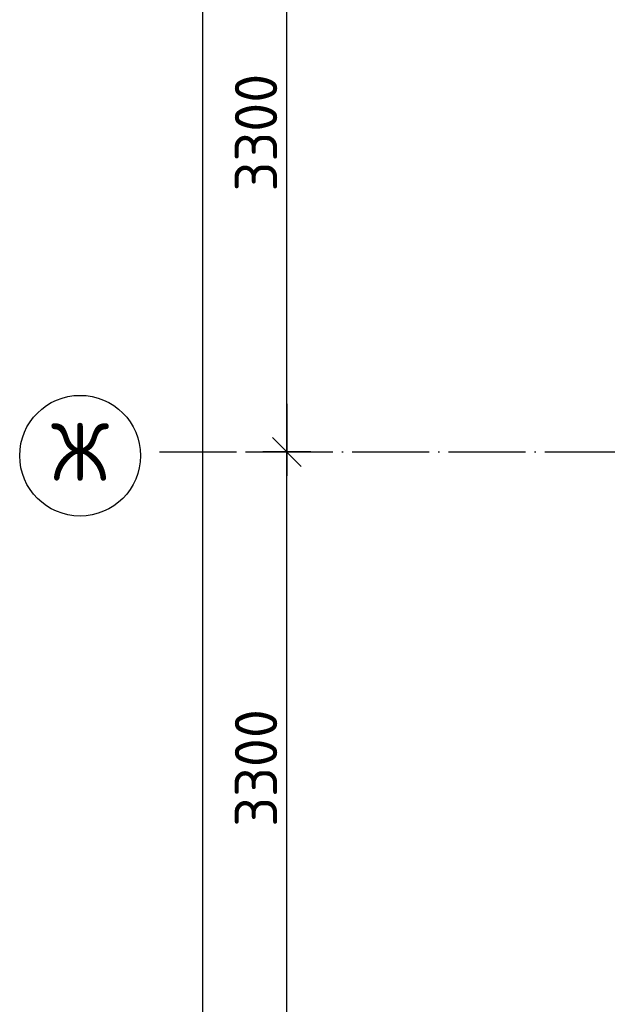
# Model space of a CAD drawing. Header units: millimetres. Extents: x 40580 to 559114, y -343730 to 81020.
# Tile 372 of 656: x 379303 to 382353, y -70490 to -65376. Entities that reach past the tile are written whole.
import ezdxf
from ezdxf.enums import TextEntityAlignment as Align

# ---------------------------------------------------------------- set-up
doc = ezdxf.new("R2010")
doc.units = ezdxf.units.MM
doc.linetypes.add('______11', pattern=[500, 400, -50, 0, -50])
doc.linetypes.add('______5', pattern=[1100, 800, -100, 100, -100])
doc.layers.add('___________________', color=253, linetype='______5')
doc.layers.add('______________________', color=7, linetype='Continuous')
doc.styles.add('ISOCPEUR', font='isocpeur.ttf')

# ---------------------------------------------------------------- blocks, each defined once
blk = doc.blocks.new('ALL_ML_STRICH')
at = {"color": 0, "linetype": 'ByBlock', "lineweight": -2}
for p, q in [((0, -0.5), (0, 0.5)), ((-0.3, -0.3), (0.3, 0.3)), ((-1, 0), (0.5, 0))]:
    blk.add_line(p, q, dxfattribs=at)

msp = doc.modelspace()

# ---------------------------------------------------------------- linework, layer by layer
at = {"layer": '___________________', "color": 253, "linetype": '______11'}
msp.add_line((380028.1, -67621, -3800), (403058.1, -67621, -3800), dxfattribs=at)
at = {"layer": '___________________', "color": 7, "linetype": 'Continuous'}
msp.add_circle((379616.5, -67640.5, -3800), 313.4, dxfattribs=at)
at = {"layer": '______________________', "color": 7, "linetype": 'Continuous'}
for p, q in [((380253.8, -86121, -3800), (380253.8, -39631, -3800)), ((380689.5, -67621, -3800), (380689.5, -64321, -3800)), ((380689.5, -70921, -3800), (380689.5, -67621, -3800))]:
    msp.add_line(p, q, dxfattribs=at)
at = {"layer": '______________________', "color": 253, "linetype": 'Continuous'}
msp.add_line((380474.3, -67621, -3800), (380689.5, -67621, -3800), dxfattribs=at)
msp.add_line((380474.3, -67621, -3800), (380689.5, -67621, -3800), dxfattribs=at)

# ---------------------------------------------------------------- block references
at = {"layer": '______________________', "color": 7, "linetype": 'Continuous', "xscale": 250, "yscale": 250, "zscale": 250}
for rotation in [270, 90]:
    msp.add_blockref('ALL_ML_STRICH', (380689.5, -67621, -3800), dxfattribs=dict(at, rotation=rotation))

# ---------------------------------------------------------------- texts
at = {"layer": '___________________', "color": 7, "linetype": 'Continuous', "style": 'ISOCPEUR'}
msp.add_text('Ж', height=300, dxfattribs=at).set_placement((379466.5, -67771, -3800), (379766.5, -67771, -3800), align=Align.FIT)
at = {"layer": '______________________', "color": 7, "style": 'ISOCPEUR'}
for p in [(380639.5, -66268, -3800), (380639.5, -69568, -3800)]:
    msp.add_text('3300', height=220, rotation=90, dxfattribs=at).set_placement(p)

doc.saveas('drawing.dxf')
